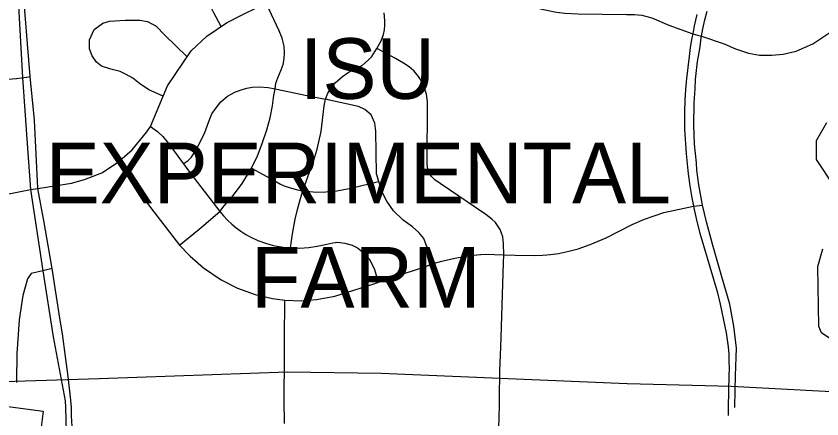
# Model space of a CAD drawing. Extents: x -1403959 to 81668, y -1400582 to 11018.
# Drawn here: x 7097.2 to 7193.8, y 9014.3 to 9062.5 of the extents above; entities that cross this region are included whole.
import ezdxf

# ---------------------------------------------------------------- set-up
doc = ezdxf.new("R2010")
doc.units = 0
for name, color, linetype in [('tdCiSectLine', 7, 'Continuous'), ('tdCiSectNmbr', 7, 'Continuous'), ('tdCiSectTwpRng', 7, 'Continuous'), ('tdCoDivCarto', 7, 'Continuous'), ('tdCoStrucSec', 7, 'Continuous'), ('tdCoSurfBitum', 7, 'Continuous')]:
    doc.layers.add(name, color=color, linetype=linetype)

msp = doc.modelspace()

# ---------------------------------------------------------------- linework, layer by layer
at = {"layer": 'tdCiSectLine'}
msp.add_lwpolyline([(7094.725, 9016.002), (7100.479, 9015.246), (7100.101, 9012.369)], dxfattribs=at)
at = {"layer": 'tdCiSectNmbr'}
for points in [[(7096.967, 9071.69), (7097.483, 9064.448), (7097.977, 9055.178), (7098.518, 9047.799)], [(7098.587, 9059.241), (7098.233, 9063.705)], [(7178.786, 9062.754), (7178.468, 9061.386), (7178.279, 9060.439), (7178.182, 9059.955), (7177.99, 9058.773), (7177.855, 9057.71), (7177.676, 9056.401), (7177.531, 9055.087), (7177.423, 9053.77), (7177.351, 9052.451), (7177.315, 9051.13), (7177.315, 9049.004), (7177.484, 9046.068), (7177.72, 9043.672), (7177.919, 9042.233), (7178.16, 9040.799), (7178.36, 9039.796), (7178.444, 9039.374), (7178.77, 9037.958), (7179.138, 9036.552), (7181.196, 9029.567), (7181.55, 9028.065), (7182.276, 9024.64), (7182.413, 9023.793), (7182.516, 9022.941)], [(7183.42, 9019.511), (7183.509, 9022.781), (7183.375, 9024.108), (7183.199, 9025.43), (7182.982, 9026.745), (7182.723, 9028.053), (7181.787, 9031.331), (7180.639, 9035.243), (7179.914, 9037.917), (7179.461, 9039.926), (7179.174, 9041.451), (7179.012, 9042.328), (7178.883, 9043.21), (7178.785, 9044.097), (7178.721, 9044.986), (7178.494, 9047.222), (7178.419, 9049.487), (7178.434, 9052.146), (7178.57, 9053.853), (7178.626, 9054.946), (7178.723, 9056.037), (7178.86, 9057.123), (7179.038, 9058.203), (7179.159, 9058.883), (7179.299, 9059.958), (7179.33, 9060.137), (7179.486, 9061.027), (7179.718, 9062.087), (7179.995, 9063.136)], [(7098.901, 9055.299), (7098.587, 9059.241)], [(7099.42, 9050.07), (7098.901, 9055.299)], [(7099.828, 9041.929), (7099.42, 9050.07)], [(7098.518, 9047.799), (7098.958, 9041.802)], [(7098.958, 9041.802), (7100.442, 9032.064)], [(7100.569, 9037.818), (7099.829, 9041.922), (7099.828, 9041.929)], [(7101.559, 9032.331), (7100.569, 9037.818)], [(7102.476, 9026.393), (7101.559, 9032.331)], [(7100.442, 9032.064), (7101.65, 9024.134)], [(7103.789, 9016.567), (7103.476, 9019.385), (7103.142, 9021.796), (7102.765, 9024.518), (7102.476, 9026.393)], [(7101.65, 9024.134), (7103.086, 9016.489)], [(7182.516, 9022.941), (7182.587, 9022.085), (7182.623, 9021.228), (7182.627, 9020.369), (7182.596, 9019.511)], [(7182.596, 9019.511), (7182.533, 9015.722), (7182.516, 9014.729)], [(7183.332, 9015.687), (7183.373, 9017.782), (7183.42, 9019.511)], [(7103.086, 9016.489), (7103.149, 9015.671), (7103.234, 9012.767)], [(7103.964, 9012.769), (7103.861, 9014.674), (7103.875, 9015.697), (7103.795, 9016.513), (7103.789, 9016.567)], [(7182.516, 9014.729), (7182.516, 9014.715)]]:
    msp.add_lwpolyline(points, dxfattribs=at)
at = {"layer": 'tdCiSectTwpRng'}
for points in [[(7121.807, 9061.308), (7120.908, 9062.951), (7119.738, 9065.291), (7119.203, 9066.82), (7118.933, 9068.14), (7118.742, 9068.649), (7118.567, 9069.063), (7118.249, 9069.429), (7117.724, 9069.906), (7117.024, 9070.447), (7116.531, 9070.971), (7115.99, 9071.576), (7115.593, 9072.117), (7115.179, 9072.721), (7114.829, 9073.278), (7114.447, 9074.026), (7114.129, 9074.853), (7113.827, 9075.696), (7113.588, 9076.745), (7113.493, 9077.493), (7113.388, 9079.824)], [(7127.175, 9064.097), (7129.781, 9065.422), (7132.887, 9066.594), (7134.928, 9067.181), (7136.579, 9067.55), (7138.512, 9067.789), (7139.598, 9067.745), (7140.618, 9067.68), (7141.865, 9067.489), (7144.701, 9067.137), (7148.285, 9066.638), (7151.433, 9065.94), (7157.842, 9064.059), (7160.204, 9063.397), (7161.945, 9063.033), (7162.944, 9062.902), (7164.508, 9062.837), (7170.344, 9062.735), (7171.305, 9062.75), (7172.196, 9062.663), (7173.39, 9062.338), (7175.432, 9061.447), (7178.279, 9060.439), (7178.842, 9060.277)], [(7100.073, 9041.956), (7103.869, 9042.562), (7105.425, 9042.977), (7107.499, 9043.784), (7109.363, 9045.02), (7111.136, 9046.521), (7112.898, 9048.69), (7113.337, 9049.324), (7114.822, 9052.975), (7115.357, 9054.185), (7118.125, 9058.272), (7118.195, 9058.374), (7120.087, 9060.131), (7122.435, 9061.738), (7124.222, 9062.664), (7126.198, 9063.619), (7127.175, 9064.097)], [(7128.071, 9052.761), (7128.111, 9053.045), (7128.243, 9053.858), (7128.35, 9054.508), (7128.572, 9055.145), (7128.97, 9056.115), (7129.208, 9056.767), (7129.32, 9057.451), (7129.368, 9058.167), (7129.32, 9058.946), (7129.097, 9059.917), (7128.747, 9060.775), (7127.175, 9064.097)], [(7130.097, 9034.795), (7130.335, 9036.468), (7130.669, 9038.252), (7130.934, 9039.39), (7131.293, 9040.71), (7131.573, 9041.637), (7131.994, 9042.868), (7132.831, 9045.174), (7133.271, 9046.617), (7133.777, 9048.734), (7134.124, 9051.804), (7134.297, 9052.595), (7134.585, 9053.315), (7134.951, 9053.936), (7135.46, 9054.54), (7136.319, 9055.32), (7137.003, 9055.813), (7137.941, 9056.242), (7138.705, 9056.672), (7139.404, 9057.276), (7139.834, 9057.706), (7140.454, 9058.676), (7140.947, 9059.598), (7141.218, 9060.362), (7141.345, 9060.919), (7141.393, 9061.475), (7141.393, 9062.016), (7141.313, 9062.939)], [(7114.822, 9052.975), (7113.138, 9053.728), (7112.017, 9054.467), (7111.206, 9055.135), (7110.395, 9055.565), (7109.68, 9055.899), (7108.582, 9056.185), (7107.461, 9056.567), (7106.841, 9057.02), (7106.316, 9057.783), (7106.006, 9058.642), (7106.03, 9059.691), (7106.579, 9060.932), (7107.628, 9061.719), (7108.392, 9061.958), (7110.276, 9062.053), (7112.041, 9062.077), (7112.948, 9061.886), (7114.021, 9061.361), (7115.047, 9060.264), (7117.711, 9057.66)], [(7190.677, 9058.363), (7192.675, 9059.232), (7194.717, 9060.6), (7196.329, 9061.608)], [(7178.842, 9060.277), (7179.33, 9060.137)], [(7179.33, 9060.137), (7182.034, 9059.21), (7183.402, 9058.624), (7184.966, 9058.103), (7186.29, 9057.864), (7187.23, 9057.864)], [(7086.721, 9058.991), (7088.413, 9058.645), (7089.855, 9058.279), (7090.72, 9057.972), (7091.527, 9057.453), (7092.2, 9056.837), (7092.931, 9056.126), (7093.488, 9055.665), (7094.507, 9055.184), (7095.699, 9054.972), (7097.286, 9055.088), (7098.482, 9055.244)], [(7140.592, 9058.602), (7140.454, 9058.676)], [(7155.65, 9033.94), (7155.651, 9033.969), (7155.629, 9035.341), (7155.534, 9036.121), (7155.327, 9036.677), (7155.2, 9037.011), (7154.913, 9037.488), (7154.659, 9037.854), (7154.213, 9038.236), (7153.513, 9038.777), (7148.01, 9042.499), (7147.389, 9042.928), (7146.976, 9043.358), (7146.721, 9043.772), (7146.546, 9044.217), (7146.483, 9044.79), (7146.499, 9052.281), (7146.371, 9053.22), (7146.165, 9053.936), (7145.831, 9054.715), (7145.449, 9055.32), (7144.908, 9055.956), (7144.304, 9056.465), (7143.651, 9056.926), (7142.665, 9057.483), (7140.592, 9058.602)], [(7187.23, 9057.864), (7187.745, 9057.864), (7189.135, 9057.994), (7190.677, 9058.363)], [(7098.482, 9055.244), (7098.901, 9055.299)], [(7117.254, 9044.88), (7117.82, 9045.261), (7118.217, 9045.669), (7118.563, 9046.177), (7119.041, 9047.022), (7119.377, 9047.694), (7119.815, 9048.61), (7120.151, 9049.485), (7120.436, 9050.238), (7120.68, 9050.829), (7121.189, 9051.572), (7121.769, 9052.294), (7122.532, 9052.966), (7123.407, 9053.424), (7124.171, 9053.719), (7124.85, 9053.921), (7125.489, 9054.026), (7126.345, 9054.071), (7127.418, 9053.998), (7128.243, 9053.858)], [(7128.243, 9053.858), (7132.256, 9053.003), (7134.297, 9052.595)], [(7116.783, 9035.125), (7119.168, 9037.052), (7121.616, 9039.147), (7122.166, 9039.816), (7123.255, 9041.099), (7124.293, 9042.514), (7124.944, 9043.531), (7125.427, 9044.337), (7126.125, 9045.821), (7126.705, 9047.297), (7127.265, 9048.936), (7127.641, 9050.35), (7127.936, 9051.806), (7128.071, 9052.761)], [(7134.329, 9052.589), (7134.297, 9052.595)], [(7147.177, 9032.928), (7146.055, 9035.937), (7145.457, 9036.643), (7144.707, 9037.305), (7143.594, 9038.119), (7142.423, 9039.232), (7141.622, 9040.396), (7141.03, 9041.56), (7140.679, 9042.759), (7140.41, 9043.669), (7140.329, 9048.754), (7140.198, 9049.739), (7139.776, 9050.745), (7139.008, 9051.364), (7138.245, 9051.742), (7134.766, 9052.501), (7134.329, 9052.589)], [(7113.337, 9049.324), (7114.151, 9048.723), (7114.792, 9048.143), (7115.494, 9047.278), (7118.161, 9043.645), (7121.616, 9039.147), (7122.067, 9038.617), (7122.549, 9038.115), (7123.06, 9037.642), (7123.598, 9037.201), (7124.162, 9036.793), (7124.749, 9036.419), (7125.357, 9036.081), (7126.181, 9035.7), (7127.098, 9035.358), (7128.001, 9035.098), (7129.2, 9034.881), (7130.097, 9034.795), (7131.193, 9034.773), (7132.288, 9034.839), (7133.275, 9034.994), (7134.082, 9035.18), (7135.153, 9035.421), (7135.743, 9035.465), (7136.621, 9035.381), (7137.467, 9035.13), (7138.113, 9034.802), (7138.939, 9034.173), (7139.511, 9033.501), (7140.104, 9032.321), (7140.612, 9030.714)], [(7109.363, 9045.02), (7110.953, 9042.823), (7113.339, 9039.643), (7116.783, 9035.125), (7118.091, 9033.803), (7119.681, 9032.407), (7121.789, 9030.979), (7123.753, 9029.986), (7125.848, 9029.224), (7127.937, 9028.731), (7129.409, 9028.532), (7131.389, 9028.464), (7133.202, 9028.598), (7135.404, 9029.019), (7137.557, 9029.709), (7139.567, 9030.338)], [(7125.427, 9044.337), (7128.132, 9042.858), (7128.889, 9042.445), (7129.354, 9042.233), (7129.947, 9042.011), (7130.947, 9041.739), (7131.573, 9041.637), (7132.393, 9041.539), (7133.217, 9041.487), (7134.323, 9041.496), (7135.451, 9041.587), (7137.307, 9041.93), (7140.654, 9042.753)], [(7140.654, 9042.753), (7140.679, 9042.759)], [(7085.719, 9015.542), (7085.404, 9018.885), (7085.336, 9020.603), (7085.115, 9021.749), (7084.676, 9023.523), (7083.577, 9025.864), (7082.808, 9027.71), (7082.654, 9028.806), (7082.639, 9029.587), (7082.52, 9031.017), (7082.751, 9032.67), (7083.231, 9034.035), (7084.231, 9035.746), (7085.75, 9037.342), (7087.326, 9038.438), (7091.243, 9039.935), (7093.908, 9040.795), (7098.958, 9041.802), (7099.532, 9041.882)], [(7099.532, 9041.882), (7100.073, 9041.956)], [(7139.599, 9030.349), (7141.586, 9031.022), (7143.813, 9031.769), (7146.087, 9032.485), (7147.177, 9032.928), (7148.234, 9033.217), (7149.771, 9033.561), (7150.911, 9033.773), (7151.905, 9033.931), (7153.398, 9034.028), (7155.651, 9033.969), (7157.009, 9033.925), (7159.267, 9033.903), (7160.272, 9033.909), (7160.82, 9033.958), (7161.254, 9034.001), (7162.183, 9034.132), (7163.274, 9034.37), (7164.545, 9034.696), (7165.978, 9035.196), (7167.905, 9036.01), (7169.371, 9036.759), (7171.011, 9037.585), (7172.493, 9038.242), (7174.817, 9039.04), (7178.36, 9039.796), (7179.461, 9039.926)], [(7155.134, 9016.264), (7155.134, 9016.721), (7155.188, 9020.095), (7155.286, 9022.902), (7155.362, 9025.329), (7155.623, 9033.055), (7155.65, 9033.94)], [(7101.559, 9032.331), (7100.442, 9032.064), (7099.035, 9031.728), (7098.593, 9031.074), (7098.016, 9029.094), (7097.593, 9026.191), (7097.324, 9022.134), (7097.269, 9018.85)], [(7140.612, 9030.714), (7140.619, 9030.694)], [(7139.567, 9030.338), (7139.599, 9030.349)], [(7129.361, 9020.781), (7129.378, 9023.904), (7129.409, 9028.532)], [(7129.342, 9017.421), (7129.361, 9020.781)], [(7097.269, 9018.85), (7097.266, 9018.673)], [(7129.344, 9017.025), (7129.342, 9017.421)], [(7129.392, 9013.784), (7129.346, 9016.603), (7129.344, 9017.025)], [(7162.432, 8996.701), (7157.671, 9000.266), (7156.828, 9000.971), (7156.142, 9001.745), (7155.703, 9002.423), (7155.351, 9003.317), (7155.096, 9004.179), (7154.984, 9005.192), (7155.026, 9007.33), (7155.043, 9013.193), (7155.134, 9015.923), (7155.134, 9016.247)], [(7155.134, 9016.247), (7155.134, 9016.264)]]:
    msp.add_lwpolyline(points, dxfattribs=at)
at = {"layer": 'tdCoDivCarto'}
msp.add_lwpolyline([(7015.103, 9012.815), (7020.642, 9011.336), (7025.912, 9010.374), (7029.674, 9010.046), (7033.553, 9010.012), (7038.135, 9010.3), (7037.982, 9010.285), (7040.679, 9010.616), (7045.047, 9011.381), (7069.367, 9015.954), (7081.726, 9017.667), (7089.158, 9018.36), (7095.811, 9018.794), (7107.189, 9019.148), (7129.744, 9019.939), (7140.961, 9019.809), (7170.41, 9018.566), (7182.886, 9018.249), (7197.133, 9017.492), (7210.63, 9017.049), (7278.293, 9016.478), (7284.884, 9016.437), (7285.021, 9047.752), (7285.192, 9071.467)], dxfattribs=at)
at = {"layer": 'tdCoSurfBitum'}
for points in [[(7195.24, 9042.176), (7193.104, 9045.384), (7193.105, 9047.674), (7194.328, 9049.81)], [(7197.826, 9021.87), (7193.704, 9024.62), (7193.399, 9025.384), (7193.25, 9032.56), (7193.862, 9034.696)]]:
    msp.add_lwpolyline(points, dxfattribs=at)

# ---------------------------------------------------------------- texts
at = {"layer": 'tdCoStrucSec'}
for s, height, p in [('ISU', 7.2546, (7131.227, 9052.641)), ('ISU', 7.2546, (7131.227, 9052.641)), ('EXPERIMENTAL', 7.25459, (7100.766, 9040.145)), ('EXPERIMENTAL', 7.25459, (7100.766, 9040.145)), ('FARM', 7.2546, (7125.373, 9027.644)), ('FARM', 7.2546, (7125.373, 9027.644))]:
    msp.add_text(s, height=height, rotation=359.99479, dxfattribs=at).set_placement(p)

doc.saveas('drawing.dxf')
